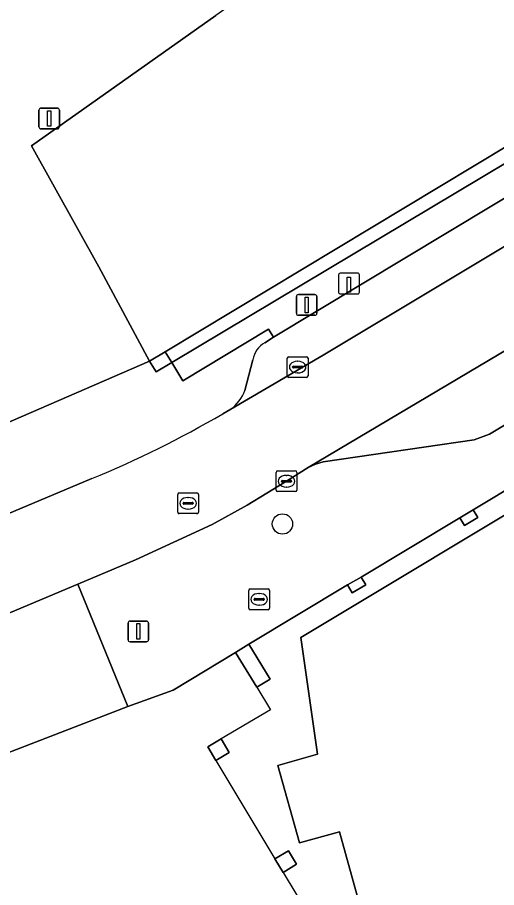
# Model space of a CAD drawing. Extents: x 159888 to 160761, y 384031 to 384750.
# Drawn here: x 160422.49 to 160445.57, y 384536.86 to 384578.8 of the extents above; entities that cross this region are included whole.
import ezdxf

# ---------------------------------------------------------------- set-up
doc = ezdxf.new("R2010")
doc.units = 0
for name, color, linetype in [('IMGEO_Boom', 7, 'Continuous'), ('IMGEO_Brandkraan', 7, 'Continuous'), ('IMGEO_Erf', 7, 'Continuous'), ('IMGEO_Kolk', 7, 'Continuous'), ('IMGEO_Laadpaal', 7, 'Continuous'), ('IMGEO_Lichtmast', 7, 'Continuous'), ('IMGEO_Pand', 7, 'Continuous'), ('IMGEO_Pand_overbouw', 7, 'Continuous'), ('IMGEO_Parkeervlak_open', 7, 'Continuous'), ('IMGEO_Rijbaan_lokaal_open', 7, 'Continuous'), ('IMGEO_Rioolput', 7, 'Continuous'), ('IMGEO_Voetpad_open', 7, 'Continuous')]:
    doc.layers.add(name, color=color, linetype=linetype)

msp = doc.modelspace()

# ---------------------------------------------------------------- linework, layer by layer
at = {"layer": 'IMGEO_Boom'}
msp.add_circle((160435.258, 384554.38), 0.489, dxfattribs=at)
at = {"layer": 'IMGEO_Brandkraan'}
for p, q in [((160433.637, 384550.323), (160433.637, 384551.175)), ((160433.712, 384551.249), (160434.564, 384551.249)), ((160434.125, 384551.029), (160434.15, 384551.029)), ((160434.638, 384551.175), (160434.638, 384550.323)), ((160433.896, 384550.743), (160433.896, 384550.755)), ((160434.334, 384550.706), (160433.936, 384550.706)), ((160433.939, 384550.792), (160434.337, 384550.792)), ((160434.148, 384550.469), (160434.123, 384550.469)), ((160434.38, 384550.755), (160434.38, 384550.743)), ((160434.564, 384550.249), (160433.712, 384550.249))]:
    msp.add_line(p, q, dxfattribs=at)
for points in [[(160433.637, 384550.323), (160433.637, 384551.175)], [(160433.712, 384551.249), (160434.564, 384551.249)], [(160434.638, 384551.175), (160434.638, 384550.323)], [(160434.564, 384550.249), (160433.712, 384550.249)]]:
    msp.add_lwpolyline(points, dxfattribs=at)
for centre, radius, start, end in [((160433.714, 384551.173), 0.0765, 91.552, 178.448), ((160433.714, 384551.173), 0.0765, 91.552, 178.448), ((160434.562, 384551.173), 0.0765, 1.552, 88.448), ((160434.562, 384551.173), 0.0765, 1.552, 88.448), ((160433.936, 384550.752), 0.0403, 85.8775, 175.7526), ((160433.933, 384550.742), 0.0366, 178.938, 274.7102), ((160434.337, 384550.749), 0.043, 264.8664, 352.4533), ((160434.341, 384550.754), 0.0386, 1.7309, 96.639), ((160433.714, 384550.325), 0.0765, 181.552, 268.448), ((160433.714, 384550.325), 0.0765, 181.552, 268.448), ((160434.562, 384550.325), 0.0765, 271.552, 358.448), ((160434.562, 384550.325), 0.0765, 271.552, 358.448)]:
    msp.add_arc(centre, radius, start, end, dxfattribs=at)
for centre, major_axis, ratio, start_param, end_param in [((160434.124, 384550.749), (-0.387, 0.002), 0.722429, 4.712389, 7.853982), ((160434.149, 384550.749), (-0.39, 0.002), 0.717154, 1.570796, 4.712389)]:
    msp.add_ellipse(centre, major_axis=major_axis, ratio=ratio, start_param=start_param, end_param=end_param, dxfattribs=at)
at = {"layer": 'IMGEO_Erf'}
for points in [[(160386.83, 384587.328), (160396.112, 384572.03), (160401.843, 384574.522), (160412.389, 384579.108), (160415.493, 384572.149), (160404.798, 384567.512), (160399.143, 384565.06), (160401.465, 384559.165), (160407.283, 384561.617), (160412.991, 384564.023), (160418.759, 384566.454), (160419.881, 384563.791), (160421.823, 384559.183), (160428.859, 384562.226), (160426.417, 384566.77), (160423.166, 384572.604), (160432.047, 384578.89)], [(160420.926, 384503.774), (160424.352, 384506.518), (160445.899, 384523.596), (160445.557, 384524.165), (160445.433, 384524.372), (160443.403, 384527.748), (160439.447, 384534.325), (160438.003, 384539.546), (160436.076, 384539.012), (160435.044, 384542.736), (160436.954, 384543.281), (160436.151, 384548.915), (160461.68, 384564.249), (160461.834, 384563.992), (160465.563, 384566.236), (160465.409, 384566.493), (160466.566, 384567.188), (160468.137, 384568.133), (160468.762, 384567.092)], [(160449.201, 384557.92), (160444.449, 384555.066), (160444.675, 384554.688), (160444.026, 384554.3), (160443.8, 384554.678), (160439.051, 384551.824), (160439.274, 384551.445), (160438.623, 384551.062), (160438.4, 384551.441), (160433.645, 384548.583), (160434.663, 384546.901), (160434.02, 384546.512), (160433.002, 384548.194), (160429.994, 384546.375), (160427.82, 384545.58), (160420.318, 384542.688)]]:
    msp.add_lwpolyline(points, dxfattribs=at)
for points in [[(160431.658, 384543.639), (160432.312, 384544.026), (160432.7, 384543.369), (160432.045, 384542.983)], [(160434.9, 384538.236), (160435.551, 384538.628), (160435.942, 384537.979), (160435.29, 384537.588)]]:
    msp.add_lwpolyline(points, close=True, dxfattribs=at)
at = {"layer": 'IMGEO_Kolk'}
for p, q in [((160435.491, 384561.517), (160435.491, 384562.369)), ((160435.566, 384562.443), (160436.418, 384562.443)), ((160435.979, 384562.223), (160436.004, 384562.223)), ((160436.492, 384562.369), (160436.492, 384561.517)), ((160435.75, 384561.937), (160435.75, 384561.949)), ((160436.188, 384561.9), (160435.79, 384561.9)), ((160435.793, 384561.986), (160436.191, 384561.986)), ((160436.234, 384561.949), (160436.234, 384561.937)), ((160436.418, 384561.443), (160435.566, 384561.443)), ((160436.002, 384561.663), (160435.977, 384561.663)), ((160434.951, 384556.014), (160434.951, 384556.866)), ((160435.026, 384556.94), (160435.878, 384556.94)), ((160435.952, 384556.866), (160435.952, 384556.014)), ((160435.21, 384556.434), (160435.21, 384556.446)), ((160435.648, 384556.397), (160435.25, 384556.397)), ((160435.253, 384556.483), (160435.651, 384556.483)), ((160435.439, 384556.72), (160435.464, 384556.72)), ((160435.694, 384556.446), (160435.694, 384556.434)), ((160435.878, 384555.94), (160435.026, 384555.94)), ((160435.462, 384556.16), (160435.437, 384556.16))]:
    msp.add_line(p, q, dxfattribs=at)
for points in [[(160435.491, 384561.517), (160435.491, 384562.369)], [(160435.566, 384562.443), (160436.418, 384562.443)], [(160436.492, 384562.369), (160436.492, 384561.517)], [(160436.418, 384561.443), (160435.566, 384561.443)], [(160434.951, 384556.014), (160434.951, 384556.866)], [(160435.026, 384556.94), (160435.878, 384556.94)], [(160435.952, 384556.866), (160435.952, 384556.014)], [(160435.878, 384555.94), (160435.026, 384555.94)]]:
    msp.add_lwpolyline(points, dxfattribs=at)
for centre, radius, start, end in [((160435.568, 384562.367), 0.0765, 91.552, 178.448), ((160435.568, 384562.367), 0.0765, 91.552, 178.448), ((160436.416, 384562.367), 0.0765, 1.552, 88.448), ((160436.416, 384562.367), 0.0765, 1.552, 88.448), ((160435.79, 384561.946), 0.0403, 85.8775, 175.7526), ((160435.787, 384561.936), 0.0366, 178.938, 274.7102), ((160436.191, 384561.943), 0.043, 264.8664, 352.4533), ((160436.195, 384561.948), 0.0386, 1.7309, 96.639), ((160435.568, 384561.519), 0.0765, 181.552, 268.448), ((160435.568, 384561.519), 0.0765, 181.552, 268.448), ((160436.416, 384561.519), 0.0765, 271.552, 358.448), ((160436.416, 384561.519), 0.0765, 271.552, 358.448), ((160435.028, 384556.864), 0.0765, 91.552, 178.448), ((160435.028, 384556.864), 0.0765, 91.552, 178.448), ((160435.876, 384556.864), 0.0765, 1.552, 88.448), ((160435.876, 384556.864), 0.0765, 1.552, 88.448), ((160435.25, 384556.443), 0.0403, 85.8775, 175.7526), ((160435.247, 384556.433), 0.0366, 178.938, 274.7102), ((160435.651, 384556.44), 0.043, 264.8664, 352.4533), ((160435.655, 384556.445), 0.0386, 1.7309, 96.639), ((160435.028, 384556.016), 0.0765, 181.552, 268.448), ((160435.028, 384556.016), 0.0765, 181.552, 268.448), ((160435.876, 384556.016), 0.0765, 271.552, 358.448), ((160435.876, 384556.016), 0.0765, 271.552, 358.448)]:
    msp.add_arc(centre, radius, start, end, dxfattribs=at)
for centre, major_axis, ratio, start_param, end_param in [((160435.978, 384561.943), (-0.387, 0.002), 0.722429, 4.712389, 7.853982), ((160436.003, 384561.943), (-0.39, 0.002), 0.717154, 1.570796, 4.712389), ((160435.438, 384556.44), (-0.387, 0.002), 0.722429, 4.712389, 7.853982), ((160435.463, 384556.44), (-0.39, 0.002), 0.717154, 1.570796, 4.712389)]:
    msp.add_ellipse(centre, major_axis=major_axis, ratio=ratio, start_param=start_param, end_param=end_param, dxfattribs=at)
at = {"layer": 'IMGEO_Laadpaal'}
for p, q in [((160438.879, 384566.468), (160438.038, 384566.468)), ((160438.879, 384566.468), (160438.038, 384566.468)), ((160438.963, 384565.552), (160438.963, 384566.393)), ((160438.963, 384565.552), (160438.963, 384566.393)), ((160437.963, 384566.384), (160437.963, 384565.543)), ((160437.963, 384566.384), (160437.963, 384565.543)), ((160438.047, 384565.468), (160438.888, 384565.468)), ((160438.047, 384565.468), (160438.888, 384565.468))]:
    msp.add_line(p, q, dxfattribs=at)
msp.add_lwpolyline([(160438.378, 384566.281), (160438.538, 384566.281), (160438.538, 384565.548), (160438.378, 384565.548), (160438.378, 384566.281)], dxfattribs=at)
for centre, start, end in [((160438.041, 384566.39), 92.4484, 184.2845), ((160438.041, 384566.39), 92.4484, 184.2845), ((160438.885, 384566.39), 2.4484, 94.2845), ((160438.885, 384566.39), 2.4484, 94.2845), ((160438.885, 384565.546), 272.4484, 4.2845), ((160438.885, 384565.546), 272.4484, 4.2845), ((160438.041, 384565.546), 182.4484, 274.2845), ((160438.041, 384565.546), 182.4484, 274.2845)]:
    msp.add_arc(centre, 0.0779, start, end, dxfattribs=at)
at = {"layer": 'IMGEO_Lichtmast'}
for p, q in [((160423.63, 384574.422), (160424.42, 384574.422)), ((160424.42, 384574.422), (160423.63, 384574.422)), ((160423.53, 384573.522), (160423.53, 384574.322)), ((160423.53, 384574.322), (160423.53, 384573.522)), ((160424.52, 384574.322), (160424.52, 384573.522)), ((160424.52, 384573.522), (160424.52, 384574.322)), ((160424.42, 384573.422), (160423.63, 384573.422)), ((160423.63, 384573.422), (160424.42, 384573.422)), ((160435.93, 384564.538), (160435.93, 384565.338)), ((160435.93, 384565.338), (160435.93, 384564.538)), ((160436.03, 384565.438), (160436.82, 384565.438)), ((160436.82, 384565.438), (160436.03, 384565.438)), ((160436.92, 384565.338), (160436.92, 384564.538)), ((160436.92, 384564.538), (160436.92, 384565.338)), ((160436.82, 384564.438), (160436.03, 384564.438)), ((160436.03, 384564.438), (160436.82, 384564.438)), ((160427.922, 384549.701), (160428.712, 384549.701)), ((160428.712, 384549.701), (160427.922, 384549.701)), ((160427.822, 384548.801), (160427.822, 384549.601)), ((160427.822, 384549.601), (160427.822, 384548.801)), ((160428.812, 384549.601), (160428.812, 384548.801)), ((160428.812, 384548.801), (160428.812, 384549.601)), ((160428.712, 384548.701), (160427.922, 384548.701)), ((160427.922, 384548.701), (160428.712, 384548.701))]:
    msp.add_line(p, q, dxfattribs=at)
for points in [[(160423.95, 384574.297), (160424.1, 384574.297), (160424.1, 384573.547), (160423.95, 384573.547), (160423.95, 384574.297)], [(160436.35, 384565.313), (160436.5, 384565.313), (160436.5, 384564.563), (160436.35, 384564.563), (160436.35, 384565.313)], [(160428.242, 384549.576), (160428.392, 384549.576), (160428.392, 384548.826), (160428.242, 384548.826), (160428.242, 384549.576)]]:
    msp.add_lwpolyline(points, dxfattribs=at)
for centre, start, end in [((160423.63, 384574.322), 90, 180), ((160423.63, 384574.322), 90, 180), ((160424.42, 384574.322), 0, 90), ((160424.42, 384574.322), 360, 90), ((160423.63, 384573.522), 180, 270), ((160423.63, 384573.522), 180, 270), ((160424.42, 384573.522), 270, 0), ((160424.42, 384573.522), 270, 0), ((160436.03, 384565.338), 90, 180), ((160436.03, 384565.338), 90, 180), ((160436.82, 384565.338), 0, 90), ((160436.82, 384565.338), 360, 90), ((160436.03, 384564.538), 180, 270), ((160436.03, 384564.538), 180, 270), ((160436.82, 384564.538), 270, 0), ((160436.82, 384564.538), 270, 0), ((160427.922, 384549.601), 90, 180), ((160427.922, 384549.601), 90, 180), ((160428.712, 384549.601), 0, 90), ((160428.712, 384549.601), 360, 90), ((160427.922, 384548.801), 180, 270), ((160427.922, 384548.801), 180, 270), ((160428.712, 384548.801), 270, 0), ((160428.712, 384548.801), 270, 0)]:
    msp.add_arc(centre, 0.1, start, end, dxfattribs=at)
at = {"layer": 'IMGEO_Pand'}
for points in [[(160461.033, 384581.623), (160453.478, 384593.674), (160453.322, 384593.923), (160452.509, 384593.413), (160442.566, 384587.246), (160437.736, 384584.147), (160438.257, 384583.285), (160438.111, 384583.181), (160432.047, 384578.89), (160423.166, 384572.604), (160426.417, 384566.77), (160428.859, 384562.226), (160429.614, 384562.681)], [(160479.161, 384549.765), (160478.909, 384550.185), (160468.762, 384567.092), (160468.137, 384568.133), (160466.566, 384567.188), (160465.409, 384566.493), (160465.563, 384566.236), (160461.834, 384563.992), (160461.68, 384564.249), (160436.151, 384548.915), (160436.954, 384543.281), (160435.044, 384542.736), (160436.076, 384539.012), (160438.003, 384539.546), (160439.447, 384534.325), (160443.403, 384527.748), (160445.433, 384524.372), (160445.557, 384524.165), (160445.899, 384523.596), (160471.203, 384543.477)], [(160444.675, 384554.688), (160444.449, 384555.066), (160443.8, 384554.678), (160444.026, 384554.3)], [(160439.051, 384551.824), (160438.4, 384551.441), (160438.623, 384551.062), (160439.274, 384551.445)], [(160433.645, 384548.583), (160433.002, 384548.194), (160434.02, 384546.512), (160434.663, 384546.901)], [(160432.312, 384544.026), (160431.658, 384543.639), (160432.045, 384542.983), (160432.7, 384543.369)], [(160435.551, 384538.628), (160434.9, 384538.236), (160435.29, 384537.588), (160435.942, 384537.979)]]:
    msp.add_lwpolyline(points, close=True, dxfattribs=at)
at = {"layer": 'IMGEO_Pand_overbouw'}
for points in [[(160439.447, 384534.325), (160438.003, 384539.546), (160436.076, 384539.012), (160435.044, 384542.736), (160436.954, 384543.281), (160436.151, 384548.915), (160461.68, 384564.249), (160461.834, 384563.992), (160465.563, 384566.236), (160465.409, 384566.493), (160466.566, 384567.188), (160468.137, 384568.133), (160468.762, 384567.092)], [(160449.201, 384557.92), (160444.449, 384555.066), (160444.675, 384554.688), (160444.026, 384554.3), (160443.8, 384554.678), (160439.051, 384551.824), (160439.274, 384551.445), (160438.623, 384551.062), (160438.4, 384551.441), (160433.645, 384548.583), (160434.663, 384546.901), (160434.02, 384546.512), (160434.677, 384545.426), (160432.312, 384544.026), (160432.7, 384543.369), (160432.045, 384542.983), (160434.9, 384538.236), (160435.551, 384538.628), (160435.942, 384537.979), (160435.29, 384537.588), (160438.144, 384532.838)]]:
    msp.add_lwpolyline(points, dxfattribs=at)
at = {"layer": 'IMGEO_Parkeervlak_open'}
for points in [[(160460.123, 384578.61), (160434.834, 384563.381), (160434.412, 384563.116)], [(160432.767, 384559.91), (160437.228, 384562.516), (160461.191, 384576.901)], [(160433.831, 384562.3), (160433.45, 384560.821)]]:
    msp.add_lwpolyline(points, dxfattribs=at)
msp.add_lwpolyline([(160458.337, 384566.59), (160458.925, 384566.958), (160459.498, 384567.481), (160463.506, 384573.139), (160436.506, 384557.107), (160436.857, 384557.271), (160437.223, 384557.371), (160444.495, 384558.444), (160445.235, 384558.712)], close=True, dxfattribs=at)
for centre, radius, start, end in [((160435.018, 384562.069), 1.209, 120.0848, 169.0127), ((160431.581, 384561.511), 1.992, 306.5359, 339.7444)]:
    msp.add_arc(centre, radius, start, end, dxfattribs=at)
at = {"layer": 'IMGEO_Rijbaan_lokaal_open'}
for points in [[(160431.872, 384554.363), (160433.566, 384555.285), (160435.452, 384556.441), (160436.506, 384557.107), (160463.506, 384573.139), (160461.191, 384576.901), (160437.228, 384562.516), (160432.767, 384559.91), (160432.39, 384559.689)], [(160426.08, 384556.566), (160421.369, 384554.595), (160420.485, 384554.23), (160405.149, 384547.777), (160404.838, 384547.639), (160400.53, 384545.818), (160399.539, 384545.383), (160384.75, 384539.152), (160383.212, 384538.508)], [(160381.481, 384532.938), (160383.816, 384533.863), (160384.996, 384534.39), (160391.337, 384537.036), (160402.155, 384541.617), (160405.552, 384543.044), (160413.022, 384546.183), (160414.841, 384546.947), (160417.992, 384548.357), (160425.402, 384551.486), (160428.176, 384552.657), (160431.872, 384554.363)]]:
    msp.add_lwpolyline(points, dxfattribs=at)
msp.add_arc((160405.714, 384605.651), 53.143, 292.534, 300.1303, dxfattribs=at)
at = {"layer": 'IMGEO_Rioolput'}
for p, q in [((160430.215, 384554.952), (160430.215, 384555.804)), ((160430.29, 384555.878), (160431.142, 384555.878)), ((160430.703, 384555.658), (160430.728, 384555.658)), ((160431.216, 384555.804), (160431.216, 384554.952)), ((160430.474, 384555.372), (160430.474, 384555.384)), ((160430.912, 384555.335), (160430.514, 384555.335)), ((160430.517, 384555.421), (160430.915, 384555.421)), ((160430.726, 384555.098), (160430.701, 384555.098)), ((160430.958, 384555.384), (160430.958, 384555.372)), ((160431.142, 384554.878), (160430.29, 384554.878))]:
    msp.add_line(p, q, dxfattribs=at)
for points in [[(160430.215, 384554.952), (160430.215, 384555.804)], [(160430.29, 384555.878), (160431.142, 384555.878)], [(160431.216, 384555.804), (160431.216, 384554.952)], [(160431.142, 384554.878), (160430.29, 384554.878)]]:
    msp.add_lwpolyline(points, dxfattribs=at)
for centre, radius, start, end in [((160430.292, 384555.802), 0.0765, 91.552, 178.448), ((160430.292, 384555.802), 0.0765, 91.552, 178.448), ((160431.14, 384555.802), 0.0765, 1.552, 88.448), ((160431.14, 384555.802), 0.0765, 1.552, 88.448), ((160430.514, 384555.381), 0.0403, 85.8775, 175.7526), ((160430.511, 384555.371), 0.0366, 178.938, 274.7102), ((160430.915, 384555.378), 0.043, 264.8664, 352.4533), ((160430.919, 384555.383), 0.0386, 1.7309, 96.639), ((160430.292, 384554.954), 0.0765, 181.552, 268.448), ((160430.292, 384554.954), 0.0765, 181.552, 268.448), ((160431.14, 384554.954), 0.0765, 271.552, 358.448), ((160431.14, 384554.954), 0.0765, 271.552, 358.448)]:
    msp.add_arc(centre, radius, start, end, dxfattribs=at)
for centre, major_axis, ratio, start_param, end_param in [((160430.702, 384555.378), (-0.387, 0.002), 0.722429, 4.712389, 7.853982), ((160430.727, 384555.378), (-0.39, 0.002), 0.717154, 1.570796, 4.712389)]:
    msp.add_ellipse(centre, major_axis=major_axis, ratio=ratio, start_param=start_param, end_param=end_param, dxfattribs=at)
at = {"layer": 'IMGEO_Voetpad_open'}
for points in [[(160461.157, 384580.856), (160462.088, 384581.42), (160462.394, 384581.605), (160458.462, 384587.864), (160454.434, 384594.24), (160453.478, 384593.674), (160461.033, 384581.623), (160429.614, 384562.681), (160429.927, 384562.164)], [(160429.614, 384562.681), (160428.859, 384562.226), (160429.173, 384561.715), (160429.927, 384562.164)], [(160427.82, 384545.58), (160425.402, 384551.486), (160417.992, 384548.357), (160420.318, 384542.688)]]:
    msp.add_lwpolyline(points, close=True, dxfattribs=at)
for points in [[(160463.642, 384578.473), (160462.088, 384581.42), (160461.157, 384580.856), (160429.927, 384562.164), (160430.463, 384561.279), (160434.587, 384563.77), (160434.834, 384563.381), (160460.123, 384578.61)], [(160458.337, 384566.59), (160445.235, 384558.712), (160444.495, 384558.444), (160437.223, 384557.371), (160436.857, 384557.271), (160436.506, 384557.107), (160435.452, 384556.441), (160433.566, 384555.285), (160431.872, 384554.363), (160428.176, 384552.657), (160425.402, 384551.486), (160427.82, 384545.58), (160429.994, 384546.375), (160433.002, 384548.194), (160433.645, 384548.583), (160438.4, 384551.441), (160439.051, 384551.824), (160443.8, 384554.678), (160444.449, 384555.066), (160449.201, 384557.92)], [(160434.412, 384563.116), (160434.834, 384563.381), (160434.587, 384563.77), (160430.463, 384561.279), (160429.927, 384562.164), (160429.173, 384561.715), (160428.859, 384562.226), (160421.823, 384559.183), (160421.369, 384554.595), (160426.08, 384556.566)], [(160433.45, 384560.821), (160433.831, 384562.3)], [(160432.39, 384559.689), (160432.767, 384559.91)]]:
    msp.add_lwpolyline(points, dxfattribs=at)
for centre, radius, start, end in [((160435.018, 384562.069), 1.209, 120.0848, 169.0127), ((160431.581, 384561.511), 1.992, 306.5359, 339.7444), ((160405.714, 384605.651), 53.143, 292.534, 300.1303)]:
    msp.add_arc(centre, radius, start, end, dxfattribs=at)

doc.saveas('drawing.dxf')
